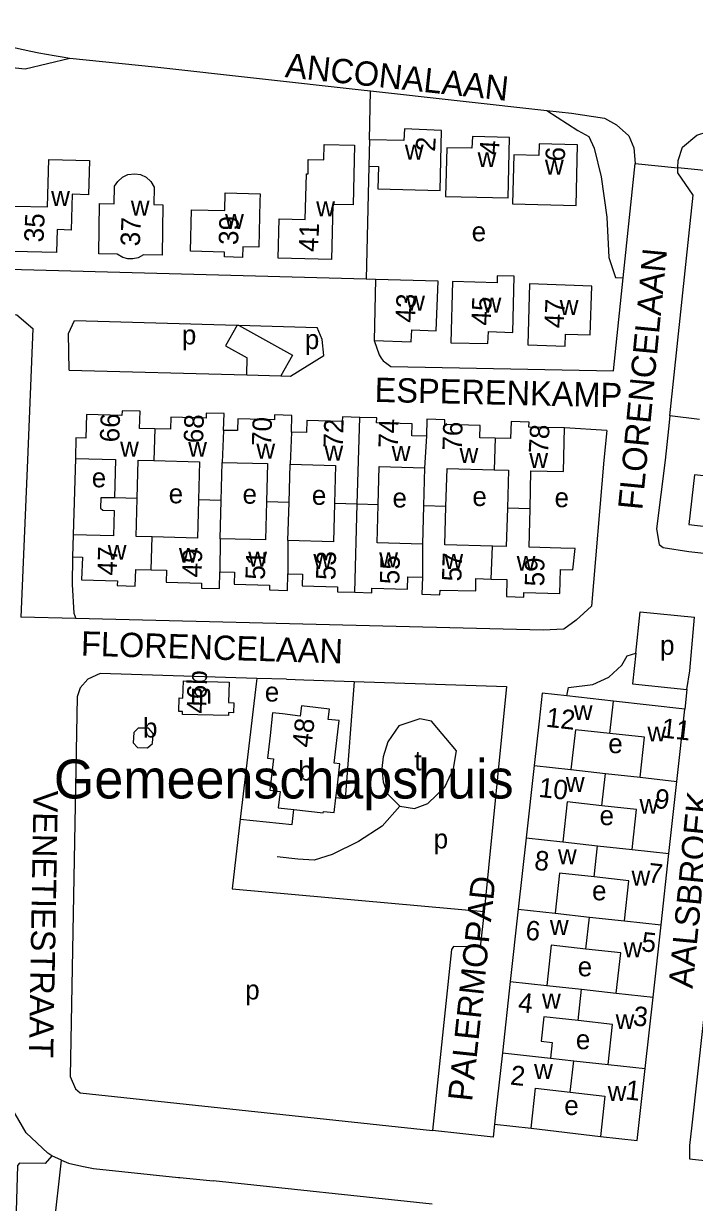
# Model space of a CAD drawing. Extents: x 161936 to 163647, y 386450 to 388633.
# Drawn here: x 162605.5 to 162743.5, y 388347.4 to 388589.8 of the extents above; entities that cross this region are included whole.
import ezdxf

# ---------------------------------------------------------------- set-up
doc = ezdxf.new("R2010")
doc.units = 0
for name, color, linetype in [('BLT_Basislijn', 7, 'Continuous'), ('BLT_Bebouwing', 7, 'Continuous'), ('BLT_Bebouwing_beschrifting', 7, 'Continuous'), ('BLT_Centroide', 7, 'Continuous'), ('BLT_Huisnummer', 7, 'Continuous'), ('BLT_Huisnummer_ tussenligend', 7, 'Continuous'), ('BLT_Onderverdeling_panden', 7, 'Continuous'), ('BLT_Straatnaam', 7, 'Continuous'), ('BLT_Vlakafsluiter', 7, 'Continuous')]:
    doc.layers.add(name, color=color, linetype=linetype)

msp = doc.modelspace()

# ---------------------------------------------------------------- linework, layer by layer
at = {"layer": 'BLT_Basislijn'}
for p, q in [((162615.07, 388582.62), (162632.54, 388580.84)), ((162632.54, 388580.84), (162674.95, 388576.14)), ((162674.95, 388576.14), (162676.9, 388575.93)), ((162676.66, 388565.87), (162676.9, 388575.93)), ((162676.9, 388575.93), (162713.15, 388571.91)), ((162676.53, 388560.44), (162675.98, 388537.19)), ((162728.85, 388537.5), (162731.32, 388560.98)), ((162750.41, 388559.08), (162740.1, 388560.09)), ((162677.94, 388537.13), (162675.98, 388537.19)), ((162614.77, 388526.06), (162616, 388528.7)), ((162616, 388528.7), (162649.46, 388527.76)), ((162614.94, 388518.51), (162614.77, 388526.06)), ((162649.46, 388527.76), (162647.08, 388523.51)), ((162649.46, 388527.76), (162649.75, 388527.75)), ((162649.75, 388527.75), (162660.83, 388521.56)), ((162649.75, 388527.75), (162665.89, 388527.29)), ((162666.95, 388524.83), (162665.89, 388527.29)), ((162647.08, 388523.51), (162651.53, 388521.03)), ((162667.3, 388521.5), (162666.95, 388524.83)), ((162651.45, 388517.52), (162651.53, 388521.03)), ((162660.83, 388521.56), (162658.46, 388517.33)), ((162660.43, 388517.27), (162667.3, 388521.5)), ((162614.94, 388518.51), (162651.45, 388517.52)), ((162651.45, 388517.52), (162658.46, 388517.33)), ((162658.46, 388517.33), (162660.43, 388517.27)), ((162744.58, 388508.36), (162738.44, 388509.14)), ((162725.48, 388506.12), (162716.76, 388506.62)), ((162616.19, 388500.37), (162615.74, 388484.68)), ((162615.61, 388480.12), (162615.51, 388474.42)), ((162616.26, 388467.46), (162604.98, 388467.74)), ((162653.35, 388454.03), (162650.11, 388426.22)), ((162653.48, 388455.09), (162653.35, 388454.03)), ((162659.62, 388454.96), (162653.48, 388455.09)), ((162659.62, 388454.96), (162663.17, 388454.83)), ((162663.17, 388454.83), (162673.51, 388454.49)), ((162673.51, 388454.49), (162704.86, 388453.48)), ((162704.86, 388453.48), (162700.24, 388407.19)), ((162741.96, 388452.85), (162741.55, 388448.84)), ((162650.11, 388426.22), (162648.44, 388411.89)), ((162648.44, 388411.89), (162700.24, 388407.19)), ((162747.47, 388404.24), (162742.94, 388363.32)), ((162709.93, 388362.65), (162724.18, 388360.99)), ((162613.37, 388356.08), (162611.38, 388357.01)), ((162596.46, 388205.29), (162613.37, 388356.08)), ((162637.7, 388352.53), (162644.5, 388351.84)), ((162689.58, 388347.05), (162644.5, 388351.84))]:
    msp.add_line(p, q, dxfattribs=at)
for points in [[(162584.94, 388589.76), (162586.5, 388589.28), (162588.06, 388588.81), (162589.62, 388588.36), (162591.19, 388587.91), (162592.77, 388587.48), (162594.34, 388587.05), (162595.92, 388586.64), (162597.5, 388586.24), (162599.09, 388585.86), (162600.68, 388585.48), (162602.27, 388585.11), (162603.86, 388584.76), (162605.46, 388584.42), (162607.05, 388584.09), (162608.65, 388583.77), (162610.26, 388583.47), (162611.86, 388583.17), (162613.47, 388582.89), (162615.07, 388582.62)], [(162550.38, 388586.31), (162605.85, 388580.48), (162615.07, 388582.62)], [(162713.15, 388571.91), (162719.51, 388567.81), (162721.78, 388566.51), (162722.87, 388564.13), (162724.32, 388558.23), (162725.46, 388549.98), (162725.9, 388541.68), (162727.25, 388537.58), (162728.85, 388537.5)], [(162713.15, 388571.91), (162718.19, 388571.35), (162724.98, 388570.28), (162727.47, 388568.91), (162730.03, 388566.68), (162731.04, 388564.18), (162731.32, 388560.98)], [(162740.1, 388560.09), (162740.14, 388561.64), (162741.05, 388564.36), (162744.02, 388566.84), (162746.1, 388567.51), (162756.5, 388566.77), (162976.59, 388542.69), (163162.14, 388521.48)], [(162738.44, 388509.14), (162743.22, 388554.49), (162740.07, 388559.07), (162740.1, 388560.09)], [(162675.98, 388537.19), (162600, 388539.27), (162544.45, 388539.84)], [(162677.62, 388524.57), (162678.7, 388521.67), (162679.05, 388521), (162679.51, 388520.41), (162680.25, 388519.85), (162681.05, 388519.27), (162726.83, 388518.37), (162728.85, 388537.5)], [(162545.62, 388530.63), (162604.12, 388529.85), (162607.46, 388527.06), (162606.33, 388500), (162604.98, 388467.74)], [(162738.44, 388509.14), (162738.15, 388506.42), (162737.48, 388500), (162735.72, 388485.89), (162736.26, 388482.69), (162737.06, 388482.05), (162742.38, 388481.23), (162787.72, 388476.23), (162788.1, 388479.95)], [(162725.48, 388506.12), (162724.88, 388500), (162722.34, 388470.02), (162719.17, 388467.09), (162716.68, 388465.28), (162712.38, 388465.07), (162616.26, 388467.46)], [(162615.51, 388474.42), (162615.9, 388468.53), (162616.26, 388467.46)], [(162731.44, 388460.3), (162732.33, 388468.81), (162743.5, 388467.7)], [(162741.96, 388452.85), (162742.56, 388456.7), (162743.5, 388467.7)], [(162717.23, 388451.53), (162717.59, 388453.24), (162722.64, 388453.85), (162725.91, 388455.38), (162728.58, 388457.88), (162729.68, 388459.79), (162731.44, 388460.3)], [(162731.44, 388460.3), (162730.8, 388454.04), (162741.96, 388452.85)], [(162653.48, 388455.09), (162621.3, 388456.15), (162618.72, 388454.95), (162617.19, 388453.17), (162616.56, 388451.33), (162615.12, 388373.27), (162616.25, 388370.75), (162617.2, 388369.94), (162689.61, 388362.2)], [(162673.51, 388454.49), (162671.69, 388430.35), (162669.77, 388430.58)], [(162682.9, 388428.9), (162685.94, 388428.37), (162688.7, 388429.39), (162692.16, 388432.77), (162693.99, 388436.59), (162694.6, 388440.21), (162689.45, 388446.31), (162687, 388446.83), (162682.68, 388445.41), (162680.47, 388442.11), (162679.52, 388439.03), (162679.23, 388436.63), (162679.5, 388433.84), (162680.35, 388431.41), (162682.9, 388428.9)], [(162682.9, 388428.9), (162679.29, 388424.78), (162674.41, 388421.58), (162669.02, 388418.93), (162665.3, 388417.76), (162661.97, 388417.98), (162657.69, 388418.46)], [(162650.11, 388426.22), (162660.76, 388425.1), (162661.09, 388428.16)], [(162700.24, 388407.19), (162699.44, 388399.87), (162693.93, 388400), (162693.55, 388399.37), (162689.61, 388362.2)], [(162611.38, 388357.01), (162610.5, 388357.52), (162606.05, 388361.71), (162603.08, 388366.95)], [(162702.39, 388363.48), (162702.1, 388360.85), (162689.61, 388362.2)], [(162742.94, 388363.32), (162742.48, 388359.1), (162742.47, 388356.36), (162767.57, 388353.64), (162768.24, 388353.56)], [(162611.38, 388357.01), (162609.96, 388355.41), (162604.69, 388355.46), (162604.3, 388354.96), (162602.23, 388284.91), (162600, 388284.92), (162583.49, 388285), (162581.61, 388236.36)], [(162613.37, 388356.08), (162614.81, 388355.44), (162617.55, 388354.86)], [(162617.55, 388354.86), (162619.94, 388354.36), (162637.38, 388352.56), (162637.7, 388352.53)]]:
    msp.add_lwpolyline(points, dxfattribs=at)
at = {"layer": 'BLT_Bebouwing'}
for p, q in [((162676.66, 388565.87), (162676.53, 388560.44)), ((162677.94, 388537.13), (162677.62, 388524.57)), ((162616.31, 388504.59), (162616.19, 388500.37)), ((162646.16, 388491.7), (162646.37, 388499.55)), ((162660.15, 388491.32), (162660.36, 388499.17)), ((162687.98, 388498.43), (162687.77, 388490.58)), ((162645.95, 388483.85), (162646.16, 388491.7)), ((162659.91, 388483.47), (162660.15, 388491.32)), ((162687.77, 388490.58), (162687.56, 388482.73)), ((162615.74, 388484.68), (162615.61, 388480.12)), ((162638.41, 388454.63), (162647.83, 388454.35)), ((162726.86, 388450.46), (162717.23, 388451.53)), ((162711.56, 388446.36), (162710.55, 388437.21)), ((162710.55, 388437.21), (162708.9, 388422.35)), ((162718.11, 388436.38), (162725.22, 388435.59)), ((162725.22, 388435.59), (162732.33, 388434.81)), ((162738.26, 388419.12), (162739.9, 388433.97)), ((162708.9, 388422.35), (162707.28, 388407.7)), ((162716.45, 388421.52), (162723.58, 388420.74)), ((162723.58, 388420.74), (162730.72, 388419.95)), ((162736.65, 388404.46), (162738.26, 388419.12)), ((162707.28, 388407.7), (162705.64, 388392.85)), ((162714.84, 388406.86), (162721.93, 388406.08)), ((162721.93, 388406.08), (162729.09, 388405.29)), ((162735.01, 388389.61), (162736.65, 388404.46)), ((162705.64, 388392.85), (162704.02, 388378.15)), ((162713.15, 388392.02), (162720.31, 388391.23)), ((162720.31, 388391.23), (162727.43, 388390.45)), ((162733.38, 388374.91), (162735.01, 388389.61)), ((162704.02, 388378.15), (162702.62, 388365.48)), ((162713.89, 388377.06), (162718.68, 388376.53)), ((162718.68, 388376.53), (162725.78, 388375.75)), ((162731.75, 388360.15), (162733.38, 388374.91)), ((162724.18, 388360.99), (162731.75, 388360.15))]:
    msp.add_line(p, q, dxfattribs=at)
for points in [[(162691.19, 388555.46), (162691.52, 388567.75), (162683.85, 388568.1), (162683.74, 388565.71), (162676.66, 388565.87)], [(162673.62, 388564.76), (162673.31, 388552.48), (162669.13, 388552.58), (162668.85, 388541.29), (162657.9, 388541.56), (162658.1, 388549.62), (162663.48, 388549.49), (162663.69, 388558.89), (162664.08, 388558.88), (162664.08, 388561.81), (162667.27, 388561.73), (162667.35, 388564.91), (162673.62, 388564.76)], [(162705.18, 388553.93), (162705.49, 388566.36), (162697.84, 388566.56), (162697.76, 388564.14), (162692.58, 388564.24), (162692.32, 388554.23), (162705.18, 388553.93)], [(162719.15, 388552.37), (162719.46, 388564.82), (162711.58, 388565.01), (162711.51, 388562.63), (162706.35, 388562.77), (162706.09, 388552.71), (162719.15, 388552.37)], [(162619.08, 388561.61), (162618.9, 388554.58), (162615.53, 388554.67), (162615.34, 388547.32), (162612.42, 388547.39), (162612.3, 388542.67), (162603.33, 388542.9), (162603.42, 388546.22), (162601.09, 388546.26), (162601.2, 388552.27), (162603.56, 388552.23), (162610.46, 388552.05), (162610.71, 388561.83), (162619.08, 388561.61)], [(162676.53, 388560.44), (162678.5, 388560.4), (162678.38, 388555.78), (162691.19, 388555.46)], [(162654.16, 388553.25), (162653.92, 388543.77), (162650.64, 388543.85), (162650.58, 388541.7), (162646.86, 388541.8), (162646.88, 388542.77), (162639.84, 388542.94), (162640.05, 388551.5), (162646.9, 388551.33), (162646.99, 388554.96), (162654.2, 388554.78), (162654.16, 388553.25)], [(162693.76, 388536.7), (162693.44, 388524.14), (162701.05, 388523.98), (162701.13, 388526.45), (162706.13, 388526.27), (162706.44, 388537.83), (162702.95, 388537.93), (162702.91, 388536.45), (162693.76, 388536.7)], [(162677.62, 388524.57), (162685.28, 388524.34), (162685.36, 388526.79), (162690.42, 388526.61), (162690.77, 388536.78), (162677.94, 388537.13)], [(162709.58, 388536.26), (162709.27, 388523.68), (162716.91, 388523.46), (162717, 388525.92), (162722.05, 388525.74), (162722.4, 388535.8), (162709.58, 388536.26)], [(162632.55, 388506.45), (162629.41, 388506.53), (162629.5, 388510.07), (162625.78, 388510.16), (162625.76, 388509.21), (162618.47, 388509.39), (162618.33, 388504.53), (162616.31, 388504.59)], [(162646.68, 388506.1), (162646.77, 388509.59), (162643.1, 388509.68), (162643.08, 388508.66), (162635.8, 388508.84), (162635.74, 388506.37), (162632.55, 388506.45)], [(162660.65, 388505.75), (162660.74, 388509.19), (162657.13, 388509.29), (162657.11, 388508.31), (162649.62, 388508.5), (162649.55, 388506.08), (162646.68, 388506.1)], [(162674.71, 388508.79), (162671.11, 388508.89), (162671.08, 388507.94), (162663.78, 388508.14), (162663.71, 388505.66), (162660.65, 388505.75)], [(162688.38, 388504.93), (162685.38, 388505.01), (162685.45, 388507.49), (162678.15, 388507.69), (162678.17, 388508.7), (162674.71, 388508.79)], [(162702.51, 388504.51), (162699.35, 388504.6), (162699.42, 388507.1), (162692.16, 388507.3), (162692.19, 388508.3), (162688.5, 388508.4), (162688.38, 388504.93)], [(162716.76, 388506.62), (162709.48, 388506.82), (162709.51, 388507.82), (162705.79, 388507.92), (162705.7, 388504.43), (162702.51, 388504.51)], [(162709.7, 388489.99), (162709.89, 388497.83), (162716.55, 388497.67), (162716.76, 388506.62)], [(162616.19, 388500.37), (162624.45, 388500.14), (162624.25, 388492.27)], [(162628.89, 388492.15), (162629.09, 388500), (162632.34, 388499.92)], [(162632.34, 388499.92), (162641.73, 388499.68), (162641.53, 388491.83)], [(162646.37, 388499.55), (162655.73, 388499.3), (162655.52, 388491.45)], [(162660.36, 388499.17), (162669.7, 388498.92), (162669.48, 388491.07)], [(162678.46, 388490.83), (162678.67, 388498.68), (162687.98, 388498.43)], [(162692.41, 388490.45), (162692.62, 388498.3), (162702.32, 388498.04)], [(162702.32, 388498.04), (162705.25, 388497.96), (162705.04, 388490.13)], [(162749.87, 388494.53), (162746.48, 388494.93), (162746.68, 388496.62), (162743.55, 388496.98), (162742.36, 388486.78), (162745.9, 388486.37), (162745.7, 388484.62), (162748.68, 388484.28)], [(162624.25, 388492.27), (162621.42, 388492.25), (162621.36, 388490.16), (162621.83, 388489.71), (162624.16, 388489.65), (162624.06, 388484.45), (162615.74, 388484.68)], [(162631.96, 388484.22), (162628.69, 388484.3), (162628.89, 388492.15)], [(162641.53, 388491.83), (162641.33, 388483.98), (162631.96, 388484.22)], [(162655.52, 388491.45), (162655.3, 388483.6), (162645.95, 388483.85)], [(162669.48, 388491.07), (162669.27, 388483.22), (162659.91, 388483.47)], [(162687.56, 388482.73), (162678.24, 388482.98), (162678.46, 388490.83)], [(162701.95, 388482.34), (162692.2, 388482.6), (162692.41, 388490.45)], [(162701.72, 388475.56), (162704.92, 388475.49), (162704.83, 388471.94), (162708.42, 388471.86), (162708.44, 388472.78), (162715.8, 388472.6), (162715.95, 388477.52), (162718.5, 388477.44), (162718.95, 388481.85), (162716.03, 388481.94), (162709.52, 388482.1), (162709.7, 388489.99)], [(162705.04, 388490.13), (162704.82, 388482.26), (162701.95, 388482.34)], [(162615.61, 388480.12), (162617.67, 388480.07), (162617.43, 388475.4)], [(162617.43, 388475.4), (162624.82, 388475.21), (162624.8, 388474.21), (162628.51, 388474.12), (162628.6, 388477.55), (162631.78, 388477.47)], [(162631.78, 388477.47), (162634.91, 388477.39), (162634.85, 388474.91), (162642.15, 388474.73), (162642.12, 388473.68), (162645.82, 388473.59), (162645.9, 388477.03)], [(162645.9, 388477.03), (162648.91, 388476.96), (162648.85, 388474.51), (162656.13, 388474.33), (162656.11, 388473.33), (162659.81, 388473.23), (162659.9, 388476.64)], [(162659.9, 388476.64), (162662.87, 388476.57), (162662.81, 388474.15), (162670.1, 388473.96), (162670.08, 388472.92), (162673.63, 388472.83)], [(162673.63, 388472.83), (162677.17, 388472.75), (162677.19, 388473.69), (162684.51, 388473.51), (162684.57, 388476.02), (162687.56, 388475.95)], [(162687.56, 388475.95), (162687.47, 388472.43), (162691.17, 388472.35), (162691.19, 388473.3), (162698.52, 388473.12), (162698.58, 388475.64), (162701.72, 388475.56)], [(162647.83, 388454.35), (162647.66, 388450.17), (162648.75, 388450.14), (162648.72, 388448.07), (162647.67, 388448.1), (162647.65, 388447.5), (162638.23, 388447.73), (162638.24, 388448.34), (162637.44, 388448.36), (162637.51, 388451.11), (162638.28, 388451.1), (162638.41, 388454.63)], [(162717.23, 388451.53), (162712.19, 388452.08), (162711.56, 388446.36)], [(162662.69, 388449.52), (162662.44, 388447.4), (162658.78, 388447.83)], [(162669.77, 388430.58), (162670.01, 388432.6), (162670.59, 388437.56), (162669.39, 388437.71), (162670.42, 388446.45), (162668.17, 388446.72), (162668.42, 388448.84), (162662.69, 388449.52)], [(162741.55, 388448.84), (162726.86, 388450.46)], [(162739.9, 388433.97), (162741.55, 388448.84)], [(162658.78, 388447.83), (162656.74, 388448.08), (162656.22, 388443.42), (162655.7, 388438.76), (162656.94, 388438.61), (162656.17, 388432.13), (162658.28, 388431.88), (162657.88, 388428.52), (162661.09, 388428.16)], [(162632.16, 388443.82), (162631.26, 388444.87), (162629.11, 388444.87), (162628.18, 388444.03), (162628.05, 388441.92), (162628.99, 388440.91), (162631.02, 388440.84), (162632.04, 388441.75), (162632.16, 388443.82)], [(162726.12, 388443.8), (162719.02, 388444.59), (162718.11, 388436.38)], [(162732.33, 388434.81), (162733.23, 388443.02), (162726.12, 388443.8)], [(162661.09, 388428.16), (162667.17, 388427.48), (162667.23, 388427.8), (162669.4, 388427.54), (162669.77, 388430.58)], [(162724.49, 388428.95), (162717.35, 388429.74), (162716.45, 388421.52)], [(162730.72, 388419.95), (162731.62, 388428.16), (162724.49, 388428.95)], [(162722.87, 388414.31), (162715.74, 388415.09), (162714.84, 388406.86)], [(162729.09, 388405.29), (162730, 388413.52), (162722.87, 388414.31)], [(162721.2, 388399.49), (162714.06, 388400.27), (162713.15, 388392.02)], [(162727.43, 388390.45), (162728.34, 388398.7), (162721.2, 388399.49)], [(162719.6, 388384.77), (162712.51, 388385.55), (162711.96, 388380.57), (162714.25, 388380.31), (162713.89, 388377.06)], [(162725.78, 388375.75), (162726.69, 388383.99), (162719.6, 388384.77)], [(162709.93, 388362.65), (162710.84, 388370.86), (162717.97, 388370.07)], [(162717.97, 388370.07), (162725.09, 388369.28), (162724.18, 388360.99)], [(162702.62, 388365.48), (162702.39, 388363.48)], [(162702.39, 388363.48), (162709.93, 388362.65)]]:
    msp.add_lwpolyline(points, dxfattribs=at)
msp.add_lwpolyline([(162621.16, 388552.79), (162624.18, 388552.72), (162624.26, 388556.3), (162624.89, 388557.3), (162625.87, 388558.18), (162626.95, 388558.7), (162628.39, 388558.9), (162629.59, 388558.71), (162630.72, 388558.19), (162631.7, 388557.32), (162632.41, 388556.14), (162632.33, 388552.53), (162634.15, 388552.48), (162634.03, 388542.12), (162630.17, 388542.21), (162629.09, 388541.61), (162628.01, 388541.36), (162626.99, 388541.39), (162625.96, 388541.68), (162624.79, 388542.34), (162621.03, 388542.43)], close=True, dxfattribs=at)
at = {"layer": 'BLT_Onderverdeling_panden'}
for p, q in [((162632.55, 388506.45), (162632.34, 388499.92)), ((162674.17, 388490.94), (162674.71, 388508.79)), ((162646.68, 388506.1), (162646.37, 388499.55)), ((162660.65, 388505.75), (162660.36, 388499.17)), ((162688.38, 388504.93), (162687.98, 388498.43)), ((162702.51, 388504.51), (162702.32, 388498.04)), ((162628.89, 388492.15), (162624.25, 388492.27)), ((162646.16, 388491.7), (162641.53, 388491.83)), ((162660.15, 388491.32), (162655.52, 388491.45)), ((162674.17, 388490.94), (162669.48, 388491.07)), ((162673.63, 388472.83), (162674.17, 388490.94)), ((162678.46, 388490.83), (162674.17, 388490.94)), ((162692.41, 388490.45), (162687.77, 388490.58)), ((162709.7, 388489.99), (162705.04, 388490.13)), ((162631.78, 388477.47), (162631.96, 388484.22)), ((162645.95, 388483.85), (162645.9, 388477.03)), ((162659.91, 388483.47), (162659.9, 388476.64)), ((162687.56, 388482.73), (162687.56, 388475.95)), ((162701.72, 388475.56), (162701.95, 388482.34)), ((162726.12, 388443.8), (162726.86, 388450.46)), ((162710.55, 388437.21), (162718.11, 388436.38)), ((162724.49, 388428.95), (162725.22, 388435.59)), ((162732.33, 388434.81), (162739.9, 388433.97)), ((162708.9, 388422.35), (162716.45, 388421.52)), ((162722.87, 388414.31), (162723.58, 388420.74)), ((162730.72, 388419.95), (162738.26, 388419.12)), ((162707.28, 388407.7), (162714.84, 388406.86)), ((162721.2, 388399.49), (162721.93, 388406.08)), ((162729.09, 388405.29), (162736.65, 388404.46)), ((162705.64, 388392.85), (162713.15, 388392.02)), ((162719.6, 388384.77), (162720.31, 388391.23)), ((162727.43, 388390.45), (162735.01, 388389.61)), ((162704.02, 388378.15), (162713.89, 388377.06)), ((162717.97, 388370.07), (162718.68, 388376.53)), ((162725.78, 388375.75), (162733.38, 388374.91))]:
    msp.add_line(p, q, dxfattribs=at)
at = {"layer": 'BLT_Vlakafsluiter'}
msp.add_line((162731.32, 388560.98), (162740.1, 388560.09), dxfattribs=at)

# ---------------------------------------------------------------- texts
at = {"layer": 'BLT_Bebouwing_beschrifting'}
msp.add_text('Gemeenschapshuis', height=8, dxfattribs=at).set_placement((162611.77, 388430.45))
at = {"layer": 'BLT_Centroide'}
for s, p in [('w', (162683.96, 388561.78)), ('w', (162698.91, 388560.25)), ('w', (162712.77, 388558.69)), ('w', (162611.2, 388552.25)), ('w', (162627.59, 388550.3)), ('w', (162665.72, 388550.11)), ('w', (162646.98, 388547.53)), ('e', (162697.69, 388545)), ('w', (162684.22, 388530.75)), ('w', (162699.93, 388530.34)), ('w', (162715.8, 388529.84)), ('p', (162638.09, 388523.79)), ('p', (162663.38, 388522.84)), ('w', (162625.39, 388500.73)), ('w', (162639.39, 388500.69)), ('w', (162653.41, 388500.31)), ('w', (162667.41, 388499.91)), ('w', (162681.25, 388499.81)), ('w', (162695.2, 388499.44)), ('w', (162709.55, 388498.41)), ('e', (162619.56, 388494.42)), ('e', (162635.38, 388491.13)), ('e', (162650.57, 388491.05)), ('e', (162664.83, 388490.82)), ('e', (162681.41, 388490.27)), ('e', (162697.84, 388490.57)), ('e', (162714.74, 388490.33)), ('w', (162622.85, 388479.52)), ('w', (162637.49, 388478.9)), ('w', (162651.74, 388478.12)), ('w', (162665.13, 388477.65)), ('w', (162678.68, 388477.97)), ('w', (162692.08, 388477.65)), ('w', (162706.95, 388477.26)), ('p', (162736.44, 388459.98)), ('e', (162655.15, 388450.37)), ('m', (162639.82, 388449.93)), ('w', (162718.7, 388446.55)), ('b', (162630.11, 388442.98)), ('w', (162733.83, 388442.17)), ('e', (162725.78, 388439.76)), ('t', (162685.92, 388436.23)), ('b', (162662.06, 388434.14)), ('w', (162717.06, 388431.8)), ('w', (162732.2, 388427.3)), ('e', (162723.99, 388424.97)), ('p', (162689.88, 388420.17)), ('w', (162715.44, 388416.94)), ('w', (162730.56, 388412.55)), ('e', (162722.45, 388409.51)), ('w', (162713.78, 388402.38)), ('w', (162728.92, 388397.8)), ('e', (162719.5, 388393.89)), ('p', (162651.12, 388389.13)), ('w', (162712.16, 388387.27)), ('w', (162727.3, 388383.03)), ('e', (162719.12, 388378.9)), ('w', (162710.53, 388372.77)), ('w', (162725.67, 388368.28)), ('e', (162716.74, 388365.37))]:
    msp.add_text(s, height=4, dxfattribs=at).set_placement(p)
at = {"layer": 'BLT_Huisnummer'}
for s, rotation, p in [('2', 86.6825, (162690.15, 388563.37)), ('4', 86.6825, (162703.28, 388562.68)), ('6', 86.6825, (162716.81, 388561.32)), ('35', 87.2871, (162609.62, 388544.73)), ('37', 87.9426, (162629.45, 388543.93)), ('39', 88.5374, (162649.66, 388544.2)), ('41', 87.7452, (162666.1, 388542.76)), ('43', 87.4268, (162685.99, 388528.2)), ('45', 87.4268, (162701.57, 388527.6)), ('47', 87.4268, (162716.61, 388527.07)), ('66', 88.2281, (162625.21, 388503.63)), ('70', 88.3768, (162656.48, 388502.87)), ('74', 88.377, (162682.5, 388502.49)), ('78', 86.794, (162713.4, 388501.29)), ('47', 88.4628, (162624.71, 388476.24)), ('51', 88.3756, (162655.15, 388475.38)), ('55', 88.3731, (162682.79, 388474.45)), ('59', 89.6427, (162712.62, 388474.05)), ('46b', 88.431, (162643.06, 388447.84)), ('12', 353.703, (162712.85, 388445.21)), ('48', 83.2373, (162664.72, 388440.79)), ('11', 353.7038, (162736.56, 388443.01)), ('6', 353.7084, (162708.62, 388401.46)), ('5', 353.703, (162732.46, 388399.07)), ('2', 353.6957, (162705.51, 388371.65)), ('1', 353.6889, (162729.17, 388368.62))]:
    msp.add_text(s, height=4, rotation=rotation, dxfattribs=at).set_placement(p)
at = {"layer": 'BLT_Huisnummer_ tussenligend'}
for s, rotation, p in [('68', 88.2281, (162642.45, 388503.44)), ('72', 88.3768, (162671.2, 388502.49)), ('76', 88.377, (162695.67, 388501.91)), ('49', 88.4628, (162642.14, 388475.86)), ('53', 88.3756, (162669.66, 388475.32)), ('57', 88.3731, (162695.57, 388475.02)), ('10', 353.7065, (162711.34, 388430.79)), ('9', 353.7081, (162735.19, 388428.51)), ('8', 353.7073, (162710.45, 388415.82)), ('7', 353.7073, (162733.81, 388413.24)), ('4', 353.7021, (162707.1, 388386.61)), ('3', 353.702, (162730.75, 388383.82))]:
    msp.add_text(s, height=4, rotation=rotation, dxfattribs=at).set_placement(p)
at = {"layer": 'BLT_Straatnaam'}
for s, rotation, p in [('ANCONALAAN', 353.884, (162659.19, 388578.77)), ('FLORENCELAAN', 84.5438, (162732.76, 388489.64)), ('ESPERENKAMP', 358.7056, (162677.7, 388511.99)), ('FLORENCELAAN', 358.2624, (162617.29, 388459.83)), ('VENETIESTRAAT', 268.9833, (162607.61, 388432.13)), ('AALSBROEK', 84.439, (162743.12, 388391.27)), ('PALERMOPAD', 83.9885, (162697.77, 388368.03))]:
    msp.add_text(s, height=5, rotation=rotation, dxfattribs=at).set_placement(p)

doc.saveas('drawing.dxf')
